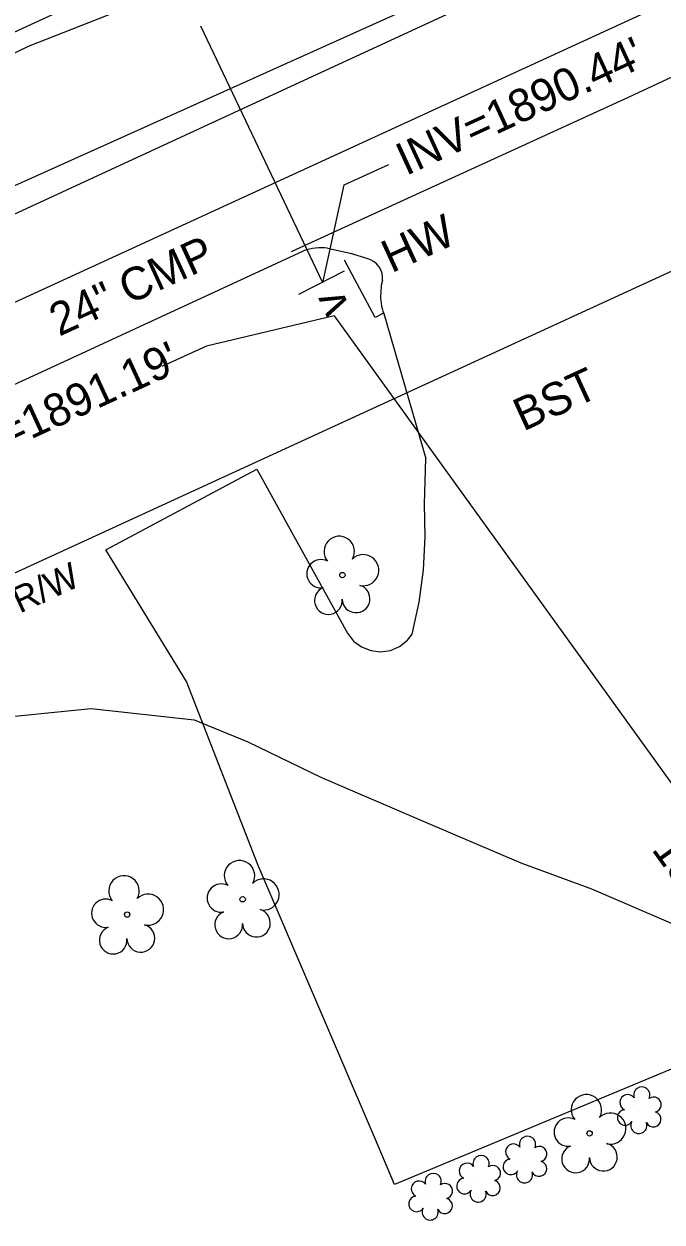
# Model space of a CAD drawing. Extents: x 553786 to 558838, y 502329 to 507342.
# Drawn here: x 555693.8 to 555771.7, y 503663.8 to 503810 of the extents above; entities that cross this region are included whole.
import ezdxf

# ---------------------------------------------------------------- set-up
doc = ezdxf.new("R2010")
doc.units = 0
for name, color, linetype in [('Exist Right of Way Line Text', 7, 'Continuous'), ('Exist Roads EOP Text', 7, 'Continuous'), ('Exist Structure Minor Culvert Topo Terminator', 7, 'Continuous'), ('Exist Structure Minor Head and End Wall Text', 7, 'Continuous'), ('Exist Structure Minor Pipes CMP 24 Inch', 7, 'Continuous'), ('Exist Structure Minor Pipes CMP 24 Inch Invert', 7, 'Continuous'), ('Exist Structure Minor Pipes CMP 24 Inch Leader', 7, 'Continuous'), ('Exist Structure Minor Pipes CMP 24 Inch Text', 7, 'Continuous'), ('Exist Structure Minor Pipes HDPE 15 Inch', 7, 'Continuous'), ('Exist Structure Minor Pipes HDPE 15 Inch Invert', 7, 'Continuous'), ('Exist Structure Minor Pipes HDPE 15 Inch Leader', 7, 'Continuous'), ('Exist Structure Minor Pipes HDPE 15 Inch Text', 7, 'Continuous'), ('Exist Vegetation Hedge Row', 7, 'Continuous'), ('Exist Vegetation Shrub CELL', 7, 'Continuous'), ('Exist Vegetation Tree CELL', 7, 'Continuous'), ('Exist Vertical Profile Ground Line', 7, 'Continuous'), ('Prop Drainage Structure Headwall CELL', 7, 'Continuous'), ('Prop Drainage Structure Pipe Alternate 24in', 7, 'Continuous'), ('Prop Drainage Structure Pipe Alternate 36in', 7, 'Continuous'), ('Prop Drainage Structure Pipe RCP 15in Class III Label', 7, 'Continuous'), ('Prop Drainage Structure Pipe RCP 18in Class IV', 7, 'Continuous'), ('Prop Drainage Structure Plot Symbol 50 Scale', 7, 'Continuous'), ('Prop Erosion Rip Rap Pad Outlet for Jurisdictional Stream CELL', 7, 'Continuous'), ('Sheet Layout Plan Border', 7, 'Continuous')]:
    doc.layers.add(name, color=color, linetype=linetype)

msp = doc.modelspace()

# ---------------------------------------------------------------- linework, layer by layer
at = {"layer": 'Exist Structure Minor Pipes CMP 24 Inch'}
msp.add_line((555730.29, 503778.43), (555715.42, 503809.77), dxfattribs=at)
at = {"layer": 'Exist Structure Minor Pipes CMP 24 Inch Leader'}
msp.add_lwpolyline([(555730.29, 503778.43), (555732.92, 503790.38), (555738.37, 503792.89)], dxfattribs=at)
at = {"layer": 'Exist Structure Minor Pipes HDPE 15 Inch'}
msp.add_line((555731.68, 503774.4), (555824.39, 503645.89), dxfattribs=at)
at = {"layer": 'Exist Structure Minor Pipes HDPE 15 Inch Leader'}
msp.add_lwpolyline([(555731.68, 503774.4), (555716.1, 503770.72), (555710.65, 503768.21)], dxfattribs=at)
at = {"layer": 'Exist Vegetation Hedge Row'}
msp.add_lwpolyline([(555787.38, 503931.82), (555794.08, 503926.04), (555796.38, 503914.39), (555785.62, 503882.52), (555771.29, 503849.53), (555768.22, 503843.74), (555740.51, 503827.74), (555724.68, 503821.81), (555714.56, 503815.25), (555694.3, 503807.28), (555677.08, 503798.92), (555671.89, 503798.31), (555667.67, 503803.31), (555644.5, 503850.17), (555634.69, 503883.32), (555684.88, 503878.92), (555694.01, 503888.33)], dxfattribs=at)
at = {"layer": 'Exist Vegetation Shrub CELL'}
for p, q in [((555769.01, 503677.26), (555769.01, 503677.26)), ((555755.06, 503671.24), (555755.06, 503671.24)), ((555749.39, 503668.9), (555749.39, 503668.9)), ((555743.54, 503666.71), (555743.54, 503666.71))]:
    msp.add_line(p, q, dxfattribs=at)
for centre, radius, start, end in [((555769.24, 503679.31), 0.99, 334.8391, 200.4717), ((555767.53, 503678.39), 0.968, 35.8908, 245.4216), ((555770.68, 503678.13), 0.929, 284.4567, 126.0861), ((555767.21, 503676.56), 0.955, 95.1099, 327.9534), ((555768.88, 503675.58), 0.984, 151.2797, 21.387), ((555770.65, 503676.34), 0.937, 204.9913, 73.4601), ((555753.58, 503672.37), 0.968, 35.8908, 245.4216), ((555755.29, 503673.28), 0.99, 334.8391, 200.4717), ((555756.73, 503672.11), 0.929, 284.4567, 126.0861), ((555749.62, 503670.94), 0.99, 334.8391, 200.4717), ((555753.26, 503670.54), 0.955, 95.1099, 327.9534), ((555747.91, 503670.03), 0.968, 35.8908, 245.4216), ((555751.06, 503669.77), 0.929, 284.4567, 126.0861), ((555754.93, 503669.56), 0.984, 151.2797, 21.387), ((555756.7, 503670.31), 0.937, 204.9913, 73.4601), ((555742.06, 503667.84), 0.968, 35.8908, 245.4216), ((555743.77, 503668.75), 0.99, 334.8391, 200.4717), ((555747.59, 503668.2), 0.955, 95.1099, 327.9534), ((555751.03, 503667.97), 0.937, 204.9913, 73.4601), ((555745.21, 503667.58), 0.929, 284.4567, 126.0861), ((555749.26, 503667.22), 0.984, 151.2797, 21.387), ((555741.74, 503666.01), 0.955, 95.1099, 327.9534), ((555745.18, 503665.78), 0.937, 204.9913, 73.4601), ((555743.41, 503665.03), 0.984, 151.2797, 21.387)]:
    msp.add_arc(centre, radius, start, end, dxfattribs=at)
at = {"layer": 'Exist Vegetation Tree CELL'}
for p, q in [((555732.68, 503742.77), (555732.68, 503742.77)), ((555720.51, 503703.19), (555720.51, 503703.19)), ((555706.41, 503701.33), (555706.41, 503701.33)), ((555762.87, 503674.62), (555762.87, 503674.62))]:
    msp.add_line(p, q, dxfattribs=at)
for centre in [(555732.68, 503742.77), (555720.51, 503703.19), (555706.41, 503701.33), (555762.87, 503674.62)]:
    msp.add_circle(centre, 0.326, dxfattribs=at)
for centre, radius, start, end in [((555732.3, 503745.64), 1.86, 330.1651, 219.7134), ((555730.07, 503742.92), 1.73, 62.6636, 279.3457), ((555735.23, 503743.36), 1.9, 257.1011, 134.1999), ((555730.98, 503739.65), 1.69, 111.5671, 6.231), ((555734.35, 503739.87), 1.7, 181.2822, 74.56), ((555720.12, 503706.06), 1.86, 330.1651, 219.7134), ((555706.02, 503704.21), 1.86, 330.1651, 219.7134), ((555723.06, 503703.78), 1.9, 257.1011, 134.1999), ((555708.96, 503701.92), 1.9, 257.1011, 134.1999), ((555717.9, 503703.34), 1.73, 62.6636, 279.3457), ((555703.8, 503701.49), 1.73, 62.6636, 279.3457), ((555718.8, 503700.07), 1.69, 111.5671, 6.231), ((555722.18, 503700.29), 1.7, 181.2822, 74.56), ((555704.7, 503698.21), 1.69, 111.5671, 6.231), ((555708.08, 503698.43), 1.7, 181.2822, 74.56), ((555762.48, 503677.5), 1.86, 330.1651, 219.7134), ((555760.26, 503674.78), 1.73, 62.6636, 279.3457), ((555765.41, 503675.21), 1.9, 257.1011, 134.1999), ((555761.16, 503671.5), 1.69, 111.5671, 6.231), ((555764.54, 503671.73), 1.7, 181.2822, 74.56)]:
    msp.add_arc(centre, radius, start, end, dxfattribs=at)
at = {"layer": 'Exist Vertical Profile Ground Line'}
msp.add_lwpolyline([(555636, 503721.6), (555637.77, 503720.62), (555642.83, 503719.72), (555650.44, 503721.4), (555660.12, 503723.25), (555667.8, 503724.28), (555677.36, 503724.77), (555688.98, 503725.16), (555702.01, 503726.49), (555714.6, 503725.09), (555721.16, 503722.39), (555730.15, 503718.06), (555742.85, 503712.6), (555754.48, 503707.64), (555763.09, 503704.48), (555776.26, 503698.83)], dxfattribs=at)
at = {"layer": 'Prop Drainage Structure Headwall CELL'}
msp.add_lwpolyline([(555726.46, 503782.25), (555732.06, 503784.81), (555767.62, 503801.09), (555778.96, 503806.37)], dxfattribs=at)
at = {"layer": 'Prop Drainage Structure Pipe Alternate 24in'}
msp.add_lwpolyline([(555038.28, 503488.21), (555063.11, 503499.36), (555090.15, 503511.94), (555118.87, 503525.21), (555147.79, 503538.27), (555175.99, 503551.26), (555199.72, 503562.56), (555276.73, 503597.67), (555315.89, 503615.63), (555383.47, 503646.32), (555424.4, 503665.42), (555470.34, 503686.37), (555505.6, 503703.05), (555530.68, 503714.8), (555564.23, 503730.2), (555569.6, 503732.37), (555604.21, 503748.66), (555633.02, 503762.57), (555648.95, 503769.52), (555673.21, 503781.58), (555780.57, 503829.86), (555811.64, 503844.64), (555846.43, 503859.88)], dxfattribs=at)
at = {"layer": 'Prop Drainage Structure Pipe Alternate 36in'}
for p, q in [((555730.88, 503782.65), (555733.62, 503782.04)), ((555733.62, 503782.04), (555735.78, 503781.38)), ((555737.59, 503778.73), (555737.4, 503778.12)), ((555737.4, 503778.12), (555737.36, 503777.2)), ((555737.74, 503774.67), (555742.87, 503756.99))]:
    msp.add_line(p, q, dxfattribs=at)
for points in [[(555939.29, 503900.12), (555903.17, 503883.61), (555865.52, 503866.63), (555829.96, 503850.2), (555795.82, 503834.26), (555785.68, 503829.52), (555783.19, 503829.77), (555781.62, 503830.39), (555779.51, 503829.83), (555776.18, 503828.35), (555773.55, 503828.15), (555770.82, 503828.67), (555768.65, 503824.49), (555765.41, 503822.24), (555764.77, 503820.2), (555760.17, 503818.03), (555724.82, 503801.67), (555688.76, 503785.02)], [(555013.14, 503453.61), (555050.11, 503470.64), (555087.66, 503487.66), (555124.29, 503504.45), (555162.59, 503522.06), (555199.45, 503538.72), (555237.32, 503556.01), (555271.65, 503571.85), (555308.24, 503588.61), (555345.24, 503605.66), (555379.19, 503621.08), (555413.67, 503637.07), (555448.27, 503652.7), (555483.26, 503668.98), (555518.57, 503685.42), (555553.83, 503701.7), (555590.74, 503719.25), (555626.32, 503735.72), (555662.09, 503752.03), (555696.51, 503767.8), (555727.95, 503782.32)]]:
    msp.add_lwpolyline(points, dxfattribs=at)
for centre, major_axis, ratio, start_param, end_param in [((555729.93, 503776.98), (-5.58, -1.96), 0.964164, 4.224261, 4.729118), ((555735.12, 503778.98), (-2.48, 0.13), 0.999844, 3.092261, 4.494893), ((555743.23, 503776.79), (-3.09, -5.01), 0.997821, 5.194753, 5.632862)]:
    msp.add_ellipse(centre, major_axis=major_axis, ratio=ratio, start_param=start_param, end_param=end_param, dxfattribs=at)
at = {"layer": 'Prop Drainage Structure Pipe RCP 15in Class III Label'}
for p, q in [((555612.93, 503772.44), (556116.89, 504003.95)), ((554666.54, 503271.65), (556141.94, 503949.43))]:
    msp.add_line(p, q, dxfattribs=at)
at = {"layer": 'Prop Drainage Structure Pipe RCP 18in Class IV'}
msp.add_line((555732.91, 503779.86), (555727.34, 503777), dxfattribs=at)
at = {"layer": 'Prop Drainage Structure Plot Symbol 50 Scale'}
for points in [[(555737.61, 503774.68), (555736.67, 503774.2), (555732.96, 503781.21)], [(555722.4, 503707.3), (555713.67, 503729.77), (555703.79, 503745.86), (555722.23, 503755.7), (555733.31, 503735.66), (555734.05, 503734.71), (555735.02, 503733.99), (555736.15, 503733.54), (555737.35, 503733.4), (555738.55, 503733.57), (555739.67, 503734.05), (555740.62, 503734.8), (555741.21, 503735.56), (555742.04, 503739.46), (555742.57, 503743.42), (555742.8, 503747.43), (555742.72, 503751.46), (555742.87, 503756.99)]]:
    msp.add_lwpolyline(points, dxfattribs=at)
at = {"layer": 'Prop Erosion Rip Rap Pad Outlet for Jurisdictional Stream CELL'}
msp.add_lwpolyline([(555787.69, 503688.65), (555739.05, 503668.38), (555736.74, 503673.86), (555722.4, 503707.3)], dxfattribs=at)
at = {"layer": 'Sheet Layout Plan Border'}
msp.add_line((554611.86, 503279.55), (556129.41, 503976.69), dxfattribs=at)

# ---------------------------------------------------------------- texts
at = {"layer": 'Exist Right of Way Line Text'}
msp.add_text('EXISTING R/W', height=3.2, rotation=24.6734, dxfattribs=at).set_placement((555674.06, 503729.21))
at = {"layer": 'Exist Roads EOP Text'}
msp.add_text('BST', height=4, rotation=24.6734, dxfattribs=at).set_placement((555754.77, 503760.26))
at = {"layer": 'Exist Structure Minor Culvert Topo Terminator'}
msp.add_text('v', height=4, rotation=114.049, dxfattribs=at).set_placement((555733.62, 503775.4))
at = {"layer": 'Exist Structure Minor Head and End Wall Text'}
msp.add_text('HW', height=4, rotation=24.6734, dxfattribs=at).set_placement((555738.68, 503779.58))
at = {"layer": 'Exist Structure Minor Pipes CMP 24 Inch Invert'}
msp.add_text("INV=1890.44'", height=4, rotation=24.6734, dxfattribs=at).set_placement((555740.45, 503791.45))
at = {"layer": 'Exist Structure Minor Pipes CMP 24 Inch Text'}
msp.add_text('24" CMP', height=4, rotation=24.6159, dxfattribs=at).set_placement((555698.1, 503771.85))
at = {"layer": 'Exist Structure Minor Pipes HDPE 15 Inch Invert'}
msp.add_text("INV=1891.19'", height=4, rotation=24.6734, dxfattribs=at).set_placement((555683.69, 503754.27))
at = {"layer": 'Exist Structure Minor Pipes HDPE 15 Inch Text'}
msp.add_text('15" HDPE', height=4, rotation=305.8045, dxfattribs=at).set_placement((555770.35, 503709.27))

doc.saveas('drawing.dxf')
